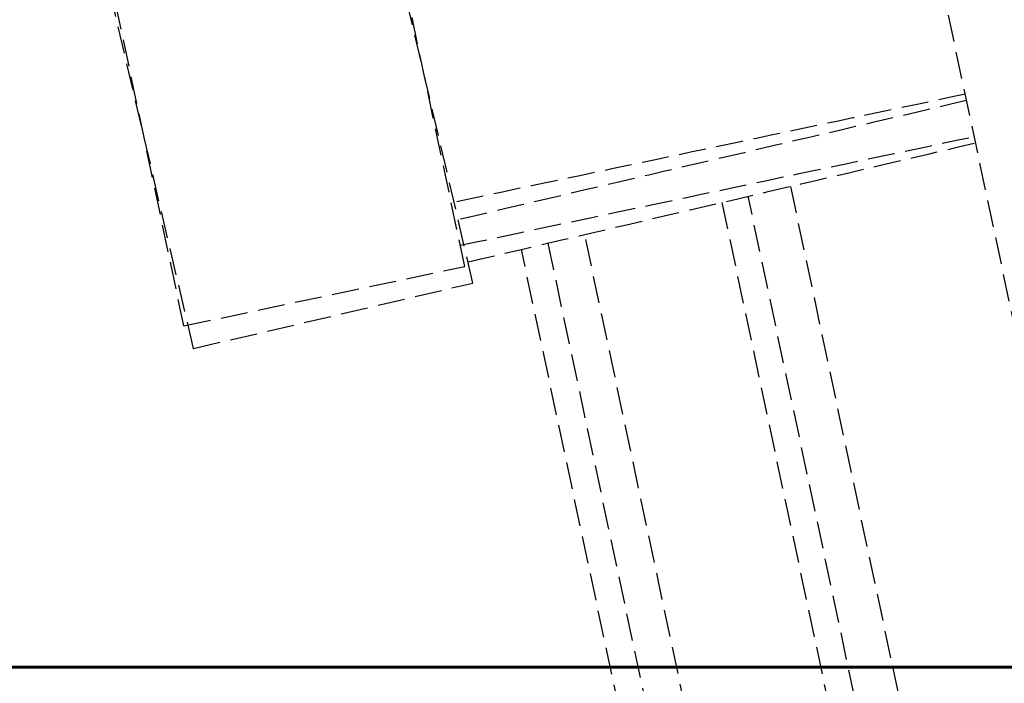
# Model space of a CAD drawing. Header units: millimetres. Extents: x -50096 to 615650, y 194565 to 243945.
# Tile 304 of 354: x 260660 to 260842, y 221255 to 221378. Entities that reach past the tile are written whole.
import ezdxf

# ---------------------------------------------------------------- set-up
doc = ezdxf.new("R2010")
doc.units = ezdxf.units.MM
doc.linetypes.add('ГТО-1 Пунктир', pattern=[7, 5, -2])
for name, color, linetype, lineweight in [('ГТО-2_Бетон_060', 3, 'Continuous', 60), ('ГТО-2_Размеры_035', 2, 'Continuous', 35), ('ОГОС_Пунктир_025', 151, 'ГТО-1 Пунктир', 25)]:
    doc.layers.add(name, color=color, linetype=linetype, lineweight=lineweight)

# ---------------------------------------------------------------- blocks, each defined once
blk = doc.blocks.new('ОГСО_Затвор_План')
at = {"layer": 'ОГОС_Пунктир_025'}
for p, q in [((-1184.17, -127.5), (-1184.17, 97.5)), ((-1184.17, -127.5), (-1184.17, 97.5)), ((-1334.21, -65.3), (-1334.13, 10.7)), ((-1281.21, -65.35), (-1281.13, 10.65)), ((-1280.35, -68.66), (-1281.93, 7.33)), ((-1333.33, -69.76), (-1334.92, 6.22)), ((-1227.3, -235), (-1227.3, -63.55)), ((-1334.21, -65.3), (-1281.21, -65.35)), ((-1265.3, -64.34), (-1265.3, -160)), ((-1232.3, -63.65), (-1232.3, -235)), ((-1333.33, -69.76), (-1280.35, -68.66))]:
    blk.add_line(p, q, dxfattribs=at)
for points in [[(-1219.3, -63.38), (-1219.3, -256.2), (-1214.96, -260), (-1170.3, -260)], [(-1258.3, -160), (-1265.3, -160), (-1270.3, -158.66), (-1270.3, -64.45)], [(-1219.3, -240), (-1227.3, -240), (-1227.3, -235), (-1232.3, -235), (-1232.3, -240), (-1256.4, -240), (-1258.3, -238.1), (-1258.3, -64.2)]]:
    blk.add_lwpolyline(points, dxfattribs=at)
for points in [[(-1184.17, -53.45), (-1200.34, -53.43), (-1232.68, -53.4), (-1265.02, -53.37), (-1281.19, -53.35)], [(-1184.17, -54.65), (-1200.24, -54.99), (-1232.38, -55.65), (-1264.52, -56.32), (-1280.6, -56.66)], [(-1281.2, -61.35), (-1265.03, -61.37), (-1232.69, -61.4), (-1200.34, -61.43), (-1184.17, -61.45)], [(-1280.43, -64.66), (-1264.39, -64.32), (-1232.3, -63.65), (-1200.21, -62.99), (-1184.17, -62.65)]]:
    blk.add_open_spline(points, degree=3, dxfattribs=at)
blk.add_point((-1333.33, -69.76), dxfattribs=at)
blk = doc.blocks.new('A$C1AA538EC')
at = {"layer": 'ГТО-2_Размеры_035', "rotation": 11.99999999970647}
blk.add_blockref('ОГСО_Затвор_План', (6013.36, -11100.07), dxfattribs=at)

msp = doc.modelspace()

# ---------------------------------------------------------------- linework, layer by layer
at = {"layer": 'ГТО-2_Бетон_060', "elevation": 0}
msp.add_lwpolyline([(260468.45, 223758.39), (263468.45, 223758.39), (263468.45, 221258.39), (260468.45, 221258.39), (260468.45, 223758.39)], dxfattribs=at)

# ---------------------------------------------------------------- block references
at = {"layer": 'ГТО-2_Размеры_035'}
msp.add_blockref('A$C1AA538EC', (255968.45, 232762.78), dxfattribs=at)

doc.saveas('drawing.dxf')
